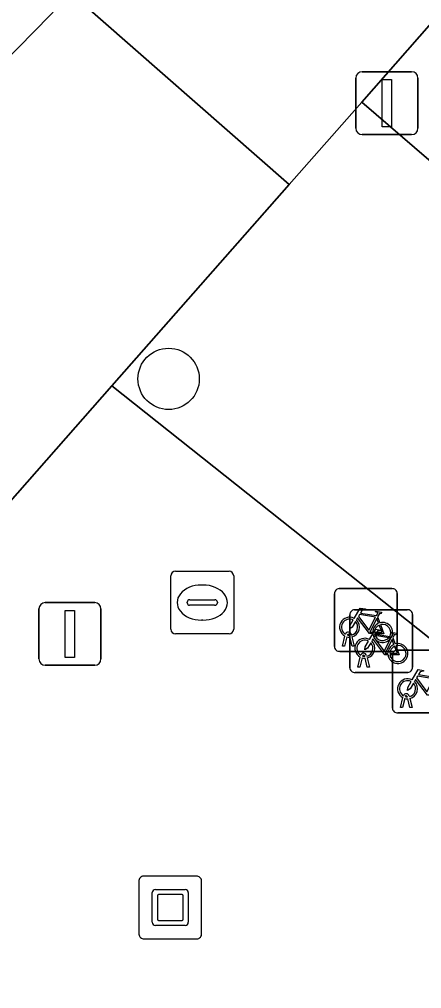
# Model space of a CAD drawing. Extents: x 158472 to 159562, y 388525 to 389606.
# Drawn here: x 158871.7 to 158878.11, y 388766.38 to 388781.84 of the extents above; entities that cross this region are included whole.
import ezdxf

# ---------------------------------------------------------------- set-up
doc = ezdxf.new("R2010")
doc.units = 0
for name, color, linetype in [('IMGEO_Berm_groen', 7, 'Continuous'), ('IMGEO_Boom', 7, 'Continuous'), ('IMGEO_Fietsenrek', 7, 'Continuous'), ('IMGEO_Fietspad_gesloten', 7, 'Continuous'), ('IMGEO_Groenvoorziening', 7, 'Continuous'), ('IMGEO_Haag', 7, 'Continuous'), ('IMGEO_Kolk', 7, 'Continuous'), ('IMGEO_Kunstobject', 7, 'Continuous'), ('IMGEO_Lichtmast', 7, 'Continuous'), ('IMGEO_Rijbaan_lokaal_open', 7, 'Continuous'), ('IMGEO_Verkeersbordpaal', 7, 'Continuous'), ('IMGEO_Voetpad_open', 7, 'Continuous')]:
    doc.layers.add(name, color=color, linetype=linetype)

msp = doc.modelspace()

# ---------------------------------------------------------------- linework, layer by layer
at = {"layer": 'IMGEO_Berm_groen'}
msp.add_lwpolyline([(158892.117, 388793.148), (158889.917, 388795.054), (158877.157, 388780.522), (158879.294, 388778.679)], close=True, dxfattribs=at)
at = {"layer": 'IMGEO_Boom'}
msp.add_circle((158874.079, 388776.108), 0.489, dxfattribs=at)
at = {"layer": 'IMGEO_Fietsenrek'}
for p, q in [((158876.799, 388772.763), (158877.64, 388772.763)), ((158877.64, 388772.763), (158876.799, 388772.763)), ((158876.724, 388771.838), (158876.724, 388772.679)), ((158876.724, 388772.679), (158876.724, 388771.838)), ((158877.724, 388772.688), (158877.724, 388771.847)), ((158877.724, 388771.847), (158877.724, 388772.688)), ((158877.043, 388772.427), (158877.884, 388772.427)), ((158877.884, 388772.427), (158877.043, 388772.427)), ((158876.968, 388771.502), (158876.968, 388772.343)), ((158876.968, 388772.343), (158876.968, 388771.502)), ((158877.411, 388772.312), (158877.447, 388772.217)), ((158877.968, 388772.352), (158877.968, 388771.511)), ((158877.968, 388771.511), (158877.968, 388772.352)), ((158876.851, 388771.847), (158876.89, 388772.007)), ((158876.92, 388771.995), (158876.885, 388771.847)), ((158876.962, 388772.019), (158876.961, 388772.023)), ((158877.003, 388771.847), (158876.969, 388771.989)), ((158876.993, 388772.03), (158876.994, 388772.023)), ((158877.001, 388771.993), (158877.036, 388771.847)), ((158877.655, 388771.976), (158877.691, 388771.881)), ((158876.885, 388771.847), (158876.851, 388771.847)), ((158877.036, 388771.847), (158877.003, 388771.847)), ((158877.649, 388771.763), (158876.808, 388771.763)), ((158876.808, 388771.763), (158877.649, 388771.763)), ((158877.095, 388771.511), (158877.134, 388771.671)), ((158877.164, 388771.659), (158877.129, 388771.511)), ((158877.206, 388771.683), (158877.205, 388771.687)), ((158877.247, 388771.511), (158877.213, 388771.653)), ((158877.237, 388771.694), (158877.238, 388771.687)), ((158877.245, 388771.657), (158877.28, 388771.511)), ((158877.648, 388770.856), (158877.648, 388771.697)), ((158877.648, 388771.697), (158877.648, 388770.856)), ((158877.723, 388771.781), (158878.564, 388771.781)), ((158878.564, 388771.781), (158877.723, 388771.781)), ((158877.129, 388771.511), (158877.095, 388771.511)), ((158877.28, 388771.511), (158877.247, 388771.511)), ((158877.893, 388771.427), (158877.052, 388771.427)), ((158877.052, 388771.427), (158877.893, 388771.427)), ((158877.775, 388770.865), (158877.814, 388771.025)), ((158877.886, 388771.037), (158877.885, 388771.041)), ((158877.917, 388771.048), (158877.918, 388771.041)), ((158877.809, 388770.865), (158877.775, 388770.865)), ((158877.844, 388771.013), (158877.809, 388770.865)), ((158877.927, 388770.865), (158877.893, 388771.007)), ((158877.925, 388771.011), (158877.96, 388770.865)), ((158877.96, 388770.865), (158877.927, 388770.865)), ((158878.573, 388770.781), (158877.732, 388770.781)), ((158877.732, 388770.781), (158878.573, 388770.781))]:
    msp.add_line(p, q, dxfattribs=at)
for points in [[(158877.037, 388772.289), (158877.132, 388772.453), (158877.218, 388772.439), (158877.22, 388772.43), (158877.164, 388772.419), (158877.137, 388772.374), (158877.393, 388772.333)], [(158877.058, 388772.237), (158877.006, 388772.147), (158876.966, 388772.122), (158876.967, 388772.169), (158877.022, 388772.263)], [(158877.333, 388772.045), (158877.283, 388772.045), (158877.092, 388772.296), (158877.073, 388772.264)], [(158877.38, 388772.308), (158877.123, 388772.349), (158877.106, 388772.32), (158877.273, 388772.1), (158877.38, 388772.308)], [(158877.428, 388772.21), (158877.398, 388772.287), (158877.289, 388772.069), (158877.332, 388772.069)], [(158877.393, 388772.333), (158877.418, 388772.382), (158877.412, 388772.386), (158877.389, 388772.39), (158877.377, 388772.397), (158877.376, 388772.4), (158877.378, 388772.405), (158877.473, 388772.39), (158877.475, 388772.38), (158877.465, 388772.367), (158877.453, 388772.361), (158877.439, 388772.367), (158877.411, 388772.312)], [(158877.281, 388771.953), (158877.376, 388772.117), (158877.462, 388772.103), (158877.464, 388772.094), (158877.408, 388772.083), (158877.381, 388772.038), (158877.637, 388771.997)], [(158877.362, 388772.069), (158877.482, 388772.068), (158877.438, 388772.182)], [(158877.458, 388772.189), (158877.513, 388772.044), (158877.363, 388772.044)], [(158877.577, 388771.709), (158877.527, 388771.709), (158877.336, 388771.96), (158877.317, 388771.928)], [(158877.624, 388771.972), (158877.367, 388772.013), (158877.35, 388771.984), (158877.517, 388771.764), (158877.624, 388771.972)], [(158877.672, 388771.874), (158877.642, 388771.951), (158877.533, 388771.733), (158877.576, 388771.733)], [(158877.637, 388771.997), (158877.662, 388772.046), (158877.656, 388772.05), (158877.633, 388772.054), (158877.621, 388772.061), (158877.62, 388772.064), (158877.622, 388772.069), (158877.717, 388772.054), (158877.719, 388772.044), (158877.709, 388772.031), (158877.697, 388772.025), (158877.683, 388772.031), (158877.655, 388771.976)], [(158877.302, 388771.901), (158877.25, 388771.811), (158877.21, 388771.786), (158877.211, 388771.833), (158877.266, 388771.927)], [(158877.606, 388771.733), (158877.726, 388771.732), (158877.682, 388771.846)], [(158877.702, 388771.853), (158877.757, 388771.708), (158877.607, 388771.708)], [(158877.961, 388771.307), (158878.056, 388771.471), (158878.142, 388771.457), (158878.144, 388771.448), (158878.088, 388771.437), (158878.061, 388771.392), (158878.317, 388771.351)], [(158878.304, 388771.326), (158878.047, 388771.367), (158878.03, 388771.338), (158878.197, 388771.118), (158878.304, 388771.326)], [(158877.982, 388771.255), (158877.93, 388771.165), (158877.89, 388771.14), (158877.891, 388771.187), (158877.946, 388771.281)], [(158878.257, 388771.063), (158878.207, 388771.063), (158878.016, 388771.314), (158877.997, 388771.282)]]:
    msp.add_lwpolyline(points, dxfattribs=at)
for centre, radius, start, end in [((158876.802, 388772.685), 0.0779, 92.4484, 184.2845), ((158876.802, 388772.685), 0.0779, 92.4484, 184.2845), ((158877.646, 388772.685), 0.0779, 2.4484, 94.2845), ((158877.646, 388772.685), 0.0779, 2.4484, 94.2845), ((158877.046, 388772.349), 0.0779, 92.4484, 184.2845), ((158877.046, 388772.349), 0.0779, 92.4484, 184.2845), ((158877.89, 388772.349), 0.0779, 2.4484, 94.2845), ((158877.89, 388772.349), 0.0779, 2.4484, 94.2845), ((158876.964, 388772.148), 0.159, 62.6766, 242.1369), ((158876.964, 388772.148), 0.129, 63.3192, 238.903), ((158876.964, 388772.148), 0.159, 283.5766, 46.6042), ((158876.964, 388772.148), 0.129, 283.6043, 43.4302), ((158877.491, 388772.064), 0.159, 113.3408, 178.3217), ((158877.491, 388772.064), 0.159, 187.0065, 105.7708), ((158877.491, 388772.064), 0.129, 113.923, 177.9556), ((158877.491, 388772.064), 0.129, 188.6715, 104.5883), ((158876.944, 388772.019), 0.0499, 12.8025, 158.6934), ((158876.964, 388772.148), 0.159, 253.9967, 271.7867), ((158876.944, 388772.019), 0.0174, 12.8025, 163.4502), ((158876.964, 388772.148), 0.129, 253.415, 269.0204), ((158877.208, 388771.812), 0.159, 62.6766, 242.1369), ((158876.802, 388771.841), 0.0779, 182.4484, 274.2845), ((158876.802, 388771.841), 0.0779, 182.4484, 274.2845), ((158877.208, 388771.812), 0.129, 63.3192, 238.903), ((158877.208, 388771.812), 0.129, 283.6043, 43.4302), ((158877.208, 388771.812), 0.159, 283.5766, 46.6042), ((158877.735, 388771.728), 0.159, 113.3408, 178.3217), ((158877.735, 388771.728), 0.159, 187.0065, 105.7708), ((158877.735, 388771.728), 0.129, 113.923, 177.9556), ((158877.735, 388771.728), 0.129, 188.6715, 104.5883), ((158877.646, 388771.841), 0.0779, 272.4484, 4.2845), ((158877.646, 388771.841), 0.0779, 272.4484, 4.2845), ((158877.188, 388771.683), 0.0499, 12.8025, 158.6934), ((158877.208, 388771.812), 0.159, 253.9967, 271.7867), ((158877.188, 388771.683), 0.0174, 12.8025, 163.4502), ((158877.208, 388771.812), 0.129, 253.415, 269.0204), ((158877.726, 388771.703), 0.0779, 92.4484, 184.2845), ((158877.726, 388771.703), 0.0779, 92.4484, 184.2845), ((158877.046, 388771.505), 0.0779, 182.4484, 274.2845), ((158877.046, 388771.505), 0.0779, 182.4484, 274.2845), ((158877.89, 388771.505), 0.0779, 272.4484, 4.2845), ((158877.89, 388771.505), 0.0779, 272.4484, 4.2845), ((158877.888, 388771.166), 0.159, 62.6766, 242.1369), ((158877.888, 388771.166), 0.129, 63.3192, 238.903), ((158877.888, 388771.166), 0.129, 283.6043, 43.4302), ((158877.888, 388771.166), 0.159, 283.5766, 46.6042), ((158877.868, 388771.037), 0.0499, 12.8025, 158.6934), ((158877.868, 388771.037), 0.0174, 12.8025, 163.4502), ((158877.888, 388771.166), 0.129, 253.415, 269.0204), ((158877.888, 388771.166), 0.159, 253.9967, 271.7867), ((158877.726, 388770.859), 0.0779, 182.4484, 274.2845), ((158877.726, 388770.859), 0.0779, 182.4484, 274.2845)]:
    msp.add_arc(centre, radius, start, end, dxfattribs=at)
at = {"layer": 'IMGEO_Fietspad_gesloten'}
msp.add_lwpolyline([(158939.547, 388858.13), (158926.586, 388843.327), (158908.631, 388822.912), (158891.98, 388803.837), (158886.534, 388797.524), (158886.262, 388797.803), (158884.323, 388795.61), (158883.327, 388794.483), (158872.522, 388782.263), (158876.002, 388779.209), (158877.157, 388780.522), (158889.917, 388795.054), (158889.244, 388795.75), (158891.577, 388798.482), (158892.838, 388800.078), (158918.64, 388829.712), (158922.701, 388834.313), (158925.978, 388838.056), (158929.322, 388841.85), (158932.045, 388844.827), (158941.937, 388856.138)], dxfattribs=at)
at = {"layer": 'IMGEO_Groenvoorziening'}
msp.add_lwpolyline([(158868.786, 388781.968), (158856.961, 388768.353), (158856.858, 388768.202), (158856.185, 388767.106), (158856.64, 388766.667), (158865.091, 388774.661), (158872.19, 388781.908), (158872.356, 388782.085), (158872.522, 388782.263), (158883.327, 388794.483)], dxfattribs=at)
at = {"layer": 'IMGEO_Haag'}
msp.add_lwpolyline([(158868.786, 388781.968), (158856.961, 388768.353), (158856.858, 388768.202), (158856.185, 388767.106), (158856.64, 388766.667), (158865.091, 388774.661), (158872.19, 388781.908), (158872.356, 388782.085), (158872.522, 388782.263), (158883.327, 388794.483)], dxfattribs=at)
at = {"layer": 'IMGEO_Kolk'}
for p, q in [((158874.19, 388773.041), (158875.042, 388773.041)), ((158874.115, 388772.115), (158874.115, 388772.967)), ((158875.116, 388772.967), (158875.116, 388772.115)), ((158874.603, 388772.821), (158874.628, 388772.821)), ((158874.417, 388772.584), (158874.815, 388772.584)), ((158874.374, 388772.535), (158874.374, 388772.547)), ((158874.812, 388772.498), (158874.414, 388772.498)), ((158874.858, 388772.547), (158874.858, 388772.535)), ((158874.626, 388772.261), (158874.601, 388772.261)), ((158875.042, 388772.041), (158874.19, 388772.041))]:
    msp.add_line(p, q, dxfattribs=at)
for points in [[(158874.19, 388773.041), (158875.042, 388773.041)], [(158874.115, 388772.115), (158874.115, 388772.967)], [(158875.116, 388772.967), (158875.116, 388772.115)], [(158875.042, 388772.041), (158874.19, 388772.041)]]:
    msp.add_lwpolyline(points, dxfattribs=at)
for centre, radius, start, end in [((158874.192, 388772.965), 0.0765, 91.552, 178.448), ((158874.192, 388772.965), 0.0765, 91.552, 178.448), ((158875.04, 388772.965), 0.0765, 1.552, 88.448), ((158875.04, 388772.965), 0.0765, 1.552, 88.448), ((158874.414, 388772.544), 0.0403, 85.8775, 175.7526), ((158874.819, 388772.546), 0.0386, 1.7309, 96.639), ((158874.411, 388772.534), 0.0366, 178.938, 274.7102), ((158874.815, 388772.541), 0.043, 264.8664, 352.4533), ((158874.192, 388772.117), 0.0765, 181.552, 268.448), ((158874.192, 388772.117), 0.0765, 181.552, 268.448), ((158875.04, 388772.117), 0.0765, 271.552, 358.448), ((158875.04, 388772.117), 0.0765, 271.552, 358.448)]:
    msp.add_arc(centre, radius, start, end, dxfattribs=at)
for centre, major_axis, ratio, start_param, end_param in [((158874.602, 388772.541), (-0.387, 0.002), 0.722429, 4.712389, 7.853982), ((158874.627, 388772.541), (-0.39, 0.002), 0.717154, 1.570796, 4.712389)]:
    msp.add_ellipse(centre, major_axis=major_axis, ratio=ratio, start_param=start_param, end_param=end_param, dxfattribs=at)
at = {"layer": 'IMGEO_Kunstobject'}
for p, q in [((158873.605, 388768.094), (158873.605, 388767.253)), ((158873.605, 388768.094), (158873.605, 388767.253)), ((158874.521, 388768.178), (158873.68, 388768.178)), ((158874.521, 388768.178), (158873.68, 388768.178)), ((158874.605, 388767.262), (158874.605, 388768.103)), ((158874.605, 388767.262), (158874.605, 388768.103)), ((158873.869, 388767.966), (158874.343, 388767.966)), ((158873.819, 388767.442), (158873.819, 388767.916)), ((158873.899, 388767.866), (158873.899, 388767.492)), ((158874.293, 388767.886), (158873.919, 388767.886)), ((158874.313, 388767.492), (158874.313, 388767.866)), ((158874.393, 388767.916), (158874.393, 388767.442)), ((158873.919, 388767.472), (158874.293, 388767.472)), ((158874.343, 388767.392), (158873.869, 388767.392)), ((158873.689, 388767.178), (158874.53, 388767.178)), ((158873.689, 388767.178), (158874.53, 388767.178))]:
    msp.add_line(p, q, dxfattribs=at)
for centre, radius, start, end in [((158873.683, 388768.1), 0.0779, 92.4484, 184.2845), ((158873.683, 388768.1), 0.0779, 92.4484, 184.2845), ((158874.527, 388768.1), 0.0779, 2.4484, 94.2845), ((158874.527, 388768.1), 0.0779, 2.4484, 94.2845), ((158873.869, 388767.916), 0.05, 90, 180), ((158874.343, 388767.916), 0.05, 360, 90), ((158873.919, 388767.866), 0.02, 90, 180), ((158874.293, 388767.866), 0.02, 360, 90), ((158873.919, 388767.492), 0.02, 180, 270), ((158874.293, 388767.492), 0.02, 270, 0), ((158873.869, 388767.442), 0.05, 180, 270), ((158874.343, 388767.442), 0.05, 270, 0), ((158873.683, 388767.256), 0.0779, 182.4484, 274.2845), ((158873.683, 388767.256), 0.0779, 182.4484, 274.2845), ((158874.527, 388767.256), 0.0779, 272.4484, 4.2845), ((158874.527, 388767.256), 0.0779, 272.4484, 4.2845)]:
    msp.add_arc(centre, radius, start, end, dxfattribs=at)
at = {"layer": 'IMGEO_Lichtmast'}
for p, q in [((158872.01, 388771.641), (158872.01, 388772.441)), ((158872.01, 388772.441), (158872.01, 388771.641)), ((158872.11, 388772.541), (158872.9, 388772.541)), ((158872.9, 388772.541), (158872.11, 388772.541)), ((158873, 388772.441), (158873, 388771.641)), ((158873, 388771.641), (158873, 388772.441)), ((158872.9, 388771.541), (158872.11, 388771.541)), ((158872.11, 388771.541), (158872.9, 388771.541))]:
    msp.add_line(p, q, dxfattribs=at)
msp.add_lwpolyline([(158872.43, 388772.416), (158872.58, 388772.416), (158872.58, 388771.666), (158872.43, 388771.666), (158872.43, 388772.416)], dxfattribs=at)
for centre, start, end in [((158872.11, 388772.441), 90, 180), ((158872.11, 388772.441), 90, 180), ((158872.9, 388772.441), 0, 90), ((158872.9, 388772.441), 360, 90), ((158872.11, 388771.641), 180, 270), ((158872.11, 388771.641), 180, 270), ((158872.9, 388771.641), 270, 0), ((158872.9, 388771.641), 270, 0)]:
    msp.add_arc(centre, 0.1, start, end, dxfattribs=at)
at = {"layer": 'IMGEO_Rijbaan_lokaal_open'}
msp.add_lwpolyline([(158852.007, 388753.63), (158856.673, 388759.016), (158860.029, 388762.746), (158860.801, 388762.084), (158865.568, 388767.347), (158873.175, 388775.995), (158876.002, 388779.209), (158872.522, 388782.263), (158872.356, 388782.085), (158872.19, 388781.908), (158865.091, 388774.661), (158856.64, 388766.667), (158855.357, 388765.589)], dxfattribs=at)
at = {"layer": 'IMGEO_Verkeersbordpaal'}
for p, q in [((158877.164, 388781.004), (158877.954, 388781.004)), ((158877.954, 388781.004), (158877.164, 388781.004)), ((158877.064, 388780.104), (158877.064, 388780.904)), ((158877.064, 388780.904), (158877.064, 388780.104)), ((158878.054, 388780.904), (158878.054, 388780.104)), ((158878.054, 388780.104), (158878.054, 388780.904)), ((158877.954, 388780.004), (158877.164, 388780.004)), ((158877.164, 388780.004), (158877.954, 388780.004))]:
    msp.add_line(p, q, dxfattribs=at)
msp.add_lwpolyline([(158877.484, 388780.879), (158877.634, 388780.879), (158877.634, 388780.129), (158877.484, 388780.129), (158877.484, 388780.879)], dxfattribs=at)
for centre, start, end in [((158877.164, 388780.904), 90, 180), ((158877.164, 388780.904), 90, 180), ((158877.954, 388780.904), 0, 90), ((158877.954, 388780.904), 360, 90), ((158877.164, 388780.104), 180, 270), ((158877.164, 388780.104), 180, 270), ((158877.954, 388780.104), 270, 0), ((158877.954, 388780.104), 270, 0)]:
    msp.add_arc(centre, 0.1, start, end, dxfattribs=at)
at = {"layer": 'IMGEO_Voetpad_open'}
for points in [[(158896.992, 388770.463), (158894.607, 388772.504), (158890.988, 388768.428), (158879.294, 388778.679), (158877.157, 388780.522), (158876.002, 388779.209), (158873.175, 388775.995), (158883.447, 388767.837), (158889.853, 388762.261)], [(158873.175, 388775.995), (158865.568, 388767.347), (158867.453, 388765.709), (158876.337, 388757.976), (158878.507, 388760.469), (158879.261, 388759.812), (158882.499, 388763.523), (158880.902, 388764.914), (158883.447, 388767.837)]]:
    msp.add_lwpolyline(points, close=True, dxfattribs=at)

doc.saveas('drawing.dxf')
